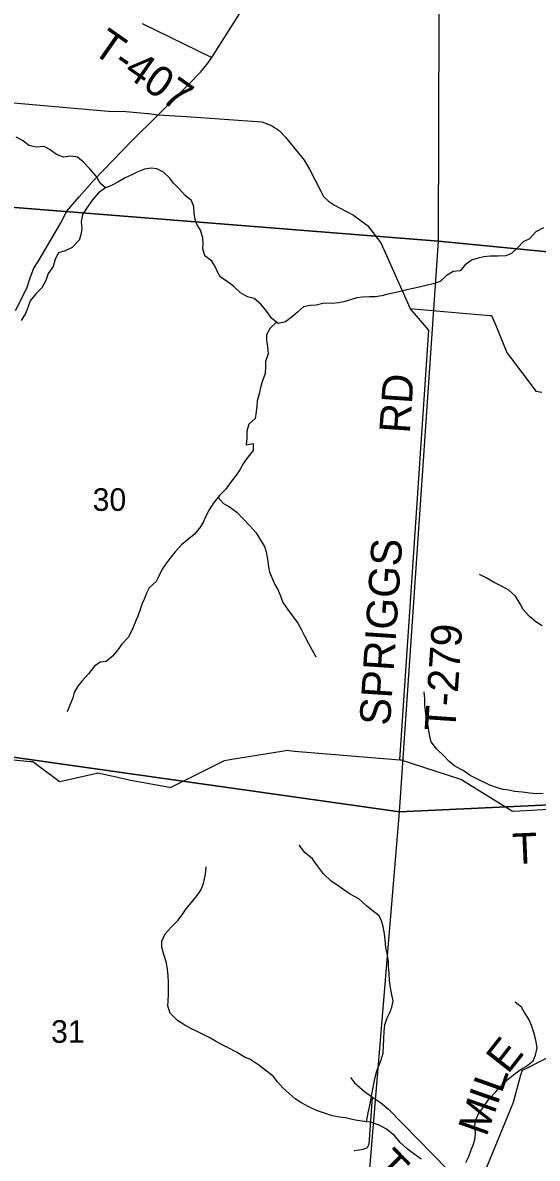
# Model space of a CAD drawing. Extents: x 0 to 42, y 0 to 22.
# Drawn here: x 2.271 to 2.747, y 16.874 to 17.925 of the extents above; entities that cross this region are included whole.
import ezdxf

# ---------------------------------------------------------------- set-up
doc = ezdxf.new("R2010")
doc.units = 0
for name, color, linetype in [('GM_X_County_Road', 7, 'Continuous'), ('GM_X_County_Road_Text', 7, 'Continuous'), ('GM_X_Minor_River', 7, 'Continuous'), ('GM_X_Section', 7, 'Continuous'), ('GM_X_Section_Text', 7, 'Continuous'), ('GM_X_State_Route', 7, 'Continuous'), ('GM_X_Township_Road', 7, 'Continuous'), ('GM_X_Township_Road_Text', 7, 'Continuous'), ('GM_X_Unincorporated', 7, 'Continuous')]:
    doc.layers.add(name, color=color, linetype=linetype)

msp = doc.modelspace()

# ---------------------------------------------------------------- linework, layer by layer
at = {"layer": 'GM_X_County_Road'}
msp.add_lwpolyline([(2.6883, 16.8365), (2.725, 16.926), (2.732, 16.9513), (2.7336, 16.9556), (2.7382, 16.9579), (2.7729, 16.9758)], dxfattribs=at)
at = {"layer": 'GM_X_Minor_River'}
for points in [[(2.3474, 17.7727), (2.3425, 17.777), (2.3387, 17.7833), (2.3329, 17.7902), (2.3268, 17.7964), (2.3214, 17.801), (2.3155, 17.802), (2.3085, 17.8009), (2.3019, 17.8035), (2.2962, 17.8079), (2.2904, 17.8108), (2.2834, 17.8104), (2.2764, 17.8118), (2.2711, 17.8162), (2.2645, 17.8196)], [(2.7294, 17.7176), (2.7234, 17.7119), (2.7179, 17.7095), (2.7109, 17.7093), (2.7035, 17.7093), (2.6976, 17.7086), (2.6925, 17.7075), (2.6863, 17.7056), (2.68, 17.7009), (2.6758, 17.6956), (2.6694, 17.695), (2.6629, 17.6911), (2.6571, 17.6858), (2.6521, 17.6839), (2.6455, 17.6824), (2.6391, 17.6808), (2.6323, 17.6795), (2.6264, 17.6783), (2.6215, 17.6768), (2.615, 17.6754), (2.6086, 17.6741), (2.6033, 17.6726), (2.597, 17.6718), (2.5917, 17.6718), (2.5853, 17.6715), (2.5802, 17.6706), (2.5751, 17.6691), (2.5681, 17.667), (2.5632, 17.6661), (2.5571, 17.6655), (2.5499, 17.6657), (2.5425, 17.6641), (2.5367, 17.6635), (2.5306, 17.6624), (2.5251, 17.6575), (2.5204, 17.6534), (2.5139, 17.6486), (2.5073, 17.647), (2.5013, 17.6517), (2.4966, 17.6582), (2.4911, 17.665), (2.4851, 17.6702), (2.4788, 17.6717), (2.4724, 17.6755), (2.466, 17.6812), (2.4609, 17.6852), (2.4539, 17.69), (2.4511, 17.6947), (2.4488, 17.6999), (2.4458, 17.7046), (2.4394, 17.7096), (2.4374, 17.716), (2.4376, 17.721), (2.4374, 17.7263), (2.4352, 17.7333), (2.4323, 17.7382), (2.4303, 17.7433), (2.4294, 17.7492), (2.429, 17.7549), (2.4268, 17.761), (2.4211, 17.7654), (2.4158, 17.7715), (2.4102, 17.7768), (2.407, 17.7817), (2.4011, 17.7872), (2.3949, 17.7901), (2.3896, 17.7909), (2.3835, 17.7898), (2.3773, 17.7875), (2.371, 17.7843), (2.3655, 17.7819), (2.3587, 17.7777), (2.3523, 17.7743), (2.3474, 17.7727), (2.3409, 17.7681), (2.335, 17.7611), (2.3303, 17.7545), (2.3259, 17.7479), (2.3247, 17.7411), (2.3255, 17.7348), (2.3245, 17.7292), (2.3228, 17.7242), (2.3165, 17.7174), (2.3099, 17.7142), (2.3038, 17.7124), (2.3008, 17.7065), (2.2987, 17.6997), (2.2943, 17.6934), (2.2922, 17.6868), (2.2884, 17.68), (2.2829, 17.6745), (2.2775, 17.6679), (2.2753, 17.6617), (2.2733, 17.6564), (2.2693, 17.6499)], [(2.7529, 17.7357), (2.7457, 17.7319), (2.74, 17.7255), (2.7342, 17.7227), (2.7294, 17.7176)], [(2.5058, 17.6481), (2.4997, 17.6428), (2.4963, 17.6366), (2.4963, 17.6318), (2.4974, 17.6254), (2.4979, 17.6189), (2.4954, 17.6119), (2.4956, 17.607), (2.4952, 17.6008), (2.4927, 17.5939), (2.491, 17.589), (2.4895, 17.5818), (2.4879, 17.5754), (2.4875, 17.5703), (2.4869, 17.5653), (2.4858, 17.5589), (2.4799, 17.5538), (2.4782, 17.5472), (2.4781, 17.5411), (2.4777, 17.5345), (2.4842, 17.5358), (2.4842, 17.5295), (2.479, 17.5231), (2.4752, 17.5178), (2.4718, 17.5114), (2.4684, 17.5065), (2.4632, 17.4999), (2.4587, 17.4936), (2.453, 17.4876), (2.4477, 17.4812), (2.4433, 17.4744), (2.4399, 17.4681), (2.4376, 17.4628), (2.4345, 17.4575), (2.4294, 17.4515), (2.4245, 17.4477), (2.4178, 17.442), (2.4117, 17.4356), (2.4079, 17.4307), (2.4032, 17.4245), (2.3998, 17.4194), (2.3967, 17.4129), (2.3941, 17.408), (2.3876, 17.4024), (2.3853, 17.3974), (2.3834, 17.3925), (2.3813, 17.3876), (2.3794, 17.3823), (2.3773, 17.3761), (2.375, 17.3711), (2.3719, 17.3634), (2.3683, 17.3564), (2.3624, 17.3501), (2.3588, 17.3447), (2.3537, 17.339), (2.3478, 17.3341), (2.3423, 17.3335), (2.3372, 17.3296), (2.3315, 17.3226), (2.3258, 17.3162), (2.3218, 17.3113), (2.3184, 17.3052), (2.3172, 17.3003), (2.3144, 17.2935), (2.3119, 17.2874)], [(2.4517, 17.486), (2.4567, 17.4804), (2.462, 17.4771), (2.4688, 17.4724), (2.4748, 17.4661), (2.4814, 17.4594), (2.4867, 17.4533), (2.4908, 17.4465), (2.4944, 17.4404), (2.4961, 17.4355), (2.4974, 17.4287), (2.4981, 17.4218), (2.4991, 17.4167), (2.5021, 17.4104), (2.5041, 17.4053), (2.5069, 17.4006), (2.5096, 17.3939), (2.5114, 17.3888), (2.5158, 17.3825), (2.5254, 17.3696), (2.5287, 17.3633), (2.5318, 17.3571), (2.5353, 17.3506), (2.5387, 17.3444), (2.5421, 17.3383)], [(2.7516, 17.3672), (2.7459, 17.3709), (2.7399, 17.3758), (2.7341, 17.3823), (2.7314, 17.3874), (2.7271, 17.3944), (2.7207, 17.4001), (2.7141, 17.4038), (2.7071, 17.4072), (2.6999, 17.4116), (2.6937, 17.4146)], [(2.7525, 17.2118), (2.7468, 17.2115), (2.74, 17.2121), (2.7336, 17.2132), (2.7262, 17.2138), (2.7209, 17.2148), (2.7157, 17.2156), (2.7102, 17.2171), (2.7032, 17.2194), (2.69, 17.2261), (2.6851, 17.2284), (2.6785, 17.233), (2.6707, 17.2372), (2.6651, 17.2417), (2.6607, 17.2467), (2.6539, 17.2531), (2.649, 17.2598), (2.6476, 17.2649), (2.6468, 17.2698), (2.6457, 17.2763), (2.6442, 17.2831), (2.6437, 17.2884), (2.6431, 17.2932), (2.6429, 17.2994), (2.6424, 17.3061)], [(2.5891, 16.9078), (2.5905, 16.9163), (2.592, 16.9231), (2.5932, 16.9297), (2.5945, 16.9365), (2.5959, 16.9428), (2.5966, 16.9481), (2.5987, 16.9549), (2.6005, 16.9598), (2.6027, 16.9651), (2.6045, 16.9715), (2.6047, 16.9782), (2.6049, 16.9846), (2.6053, 16.9914), (2.6061, 16.9975), (2.608, 17.0041), (2.6105, 17.009), (2.6124, 17.014), (2.6137, 17.02), (2.6124, 17.0255), (2.6111, 17.032), (2.6102, 17.0384), (2.6099, 17.0458), (2.6093, 17.0513), (2.6093, 17.0562), (2.608, 17.0638), (2.6069, 17.0693), (2.6062, 17.0763), (2.6056, 17.0818), (2.6043, 17.0886), (2.6028, 17.0938), (2.6006, 17.0987), (2.594, 17.1038), (2.5891, 17.1078), (2.5819, 17.1143), (2.5738, 17.1187), (2.568, 17.1227), (2.5614, 17.1273), (2.5563, 17.1307), (2.5491, 17.1374), (2.5435, 17.1448), (2.5391, 17.1512), (2.532, 17.1573), (2.5265, 17.164)], [(2.4057, 17.0254), (2.4055, 17.0303), (2.4057, 17.0367), (2.4052, 17.043), (2.4048, 17.049), (2.4037, 17.0549), (2.4013, 17.0629), (2.3996, 17.0697), (2.3996, 17.0752), (2.4025, 17.082), (2.4082, 17.0881), (2.4143, 17.0943), (2.4184, 17.0994), (2.4219, 17.1049), (2.4268, 17.1109), (2.4323, 17.1173), (2.4357, 17.1223), (2.438, 17.1285), (2.4398, 17.1372), (2.4404, 17.1438)], [(2.6395, 16.8732), (2.6327, 16.8782), (2.6268, 16.8828), (2.6201, 16.8887), (2.6148, 16.8951), (2.6076, 16.901), (2.6014, 16.9043), (2.594, 16.9072), (2.587, 16.9081), (2.5804, 16.9091), (2.5745, 16.9103), (2.5694, 16.9114), (2.564, 16.9122), (2.5572, 16.9134), (2.5502, 16.9157), (2.5428, 16.9183), (2.5356, 16.9216), (2.5283, 16.9258), (2.5228, 16.9292), (2.5175, 16.9342), (2.5119, 16.9389), (2.5066, 16.945), (2.5026, 16.9501), (2.496, 16.9549), (2.4894, 16.9604), (2.4811, 16.9658), (2.476, 16.9677), (2.4687, 16.9724), (2.4609, 16.9764), (2.4553, 16.9791), (2.4492, 16.9826), (2.4434, 16.986), (2.4383, 16.9883), (2.4322, 16.9915), (2.4271, 16.994), (2.4207, 16.9974), (2.4139, 17.0016), (2.4073, 17.0085), (2.4049, 17.0149), (2.4053, 17.02), (2.4057, 17.0254)], [(2.6811, 16.8701), (2.6837, 16.8757), (2.686, 16.8818), (2.6881, 16.8871), (2.6897, 16.8926), (2.6899, 16.8979), (2.6893, 16.9039), (2.6899, 16.9092), (2.6928, 16.9151), (2.6975, 16.9221), (2.7023, 16.9289), (2.7089, 16.9357), (2.7131, 16.9406), (2.7201, 16.9472), (2.7268, 16.9527), (2.7323, 16.9565), (2.7372, 16.9593), (2.7433, 16.9644), (2.7456, 16.9695), (2.7469, 16.9763), (2.7458, 16.9835), (2.7438, 16.9905), (2.7419, 16.997), (2.7393, 17.0029), (2.7353, 17.0091), (2.7325, 17.0141), (2.7266, 17.0186)]]:
    msp.add_lwpolyline(points, dxfattribs=at)
at = {"layer": 'GM_X_Section'}
for points in [[(2.6571, 18.247), (3.1993, 18.2215), (3.155, 17.6744), (2.6558, 17.7233)], [(3.155, 17.6744), (3.1224, 17.2183), (2.6195, 17.1949), (2.6558, 17.7233)], [(2.6195, 17.1949), (3.1224, 17.2183), (3.0346, 16.6849), (2.5809, 16.7311)]]:
    msp.add_lwpolyline(points, close=True, dxfattribs=at)
at = {"layer": 'GM_X_State_Route'}
msp.add_lwpolyline([(2.2639, 17.659), (2.2745, 17.6798), (2.2777, 17.6892), (2.2811, 17.6983), (2.285, 17.7044), (2.3055, 17.7397), (2.3116, 17.751), (2.3229, 17.7643), (2.3367, 17.7799), (2.3715, 17.8159), (2.3962, 17.8401), (2.4235, 17.8676), (2.4353, 17.8798), (2.4412, 17.8868), (2.4458, 17.8934), (2.4772, 17.9429)], dxfattribs=at)
at = {"layer": 'GM_X_Township_Road'}
msp.add_line((2.3814, 17.9248), (2.4458, 17.8934), dxfattribs=at)
for points in [[(2.1, 17.8051), (2.1458, 17.824), (2.1789, 17.8366), (2.2111, 17.8523), (2.2171, 17.8548), (2.2235, 17.8548), (2.3498, 17.8437), (2.3661, 17.8432), (2.3864, 17.8415)], [(2.3864, 17.8415), (2.3874, 17.8414), (2.3962, 17.8401), (2.4224, 17.8385), (2.492, 17.8337), (2.5009, 17.8303), (2.5084, 17.8254), (2.514, 17.8196), (2.5313, 17.7982), (2.5362, 17.7899), (2.5466, 17.7696), (2.5493, 17.7647), (2.5537, 17.7603), (2.5593, 17.7567), (2.5771, 17.7474), (2.5899, 17.7376), (2.6022, 17.7217), (2.6295, 17.6609), (2.6393, 17.66), (2.7033, 17.6545), (2.7048, 17.6544), (2.708, 17.6467), (2.7175, 17.6238), (2.7192, 17.6196), (2.7224, 17.6154), (2.7432, 17.5877), (2.7458, 17.5843), (2.7513, 17.5834)], [(2.6199, 17.2429), (2.6466, 17.6408), (2.6295, 17.6609)], [(2.2243, 17.2466), (2.2779, 17.2416), (2.2801, 17.2413), (2.2862, 17.2368), (2.3018, 17.225), (2.3046, 17.2229), (2.3107, 17.2243), (2.3394, 17.2307), (2.3402, 17.2309), (2.349, 17.229), (2.3681, 17.2248), (2.3704, 17.2243), (2.3777, 17.2229), (2.4066, 17.2176), (2.4074, 17.2174), (2.4154, 17.2214), (2.4549, 17.2412), (2.4575, 17.2425), (2.4642, 17.2436), (2.5126, 17.2514), (2.5148, 17.2518), (2.5223, 17.2511), (2.6199, 17.2429), (2.6208, 17.2429), (2.6293, 17.2401), (2.6759, 17.2251), (2.6769, 17.2248), (2.6843, 17.2202), (2.7218, 17.197), (2.7243, 17.1954), (2.7311, 17.1958), (2.8484, 17.2027)], [(2.5741, 16.9489), (2.5778, 16.944), (2.587, 16.9358), (2.5944, 16.9307), (2.6021, 16.9257), (2.6093, 16.9197), (2.6776, 16.8498), (2.6883, 16.8365)], [(2.5775, 16.8814), (2.5821, 16.882), (2.5858, 16.8825), (2.5899, 16.884), (2.5914, 16.8871), (2.5944, 16.9307)]]:
    msp.add_lwpolyline(points, dxfattribs=at)
at = {"layer": 'GM_X_Unincorporated'}
for points in [[(2.1, 17.9306), (2.1, 17.7672), (2.6558, 17.7233), (2.6571, 18.247), (2.1298, 18.3017)], [(2.1, 17.7672), (2.1, 17.2683), (2.6195, 17.1949), (2.6558, 17.7233)], [(2.1, 17.2683), (2.1, 16.7781), (2.5127, 16.7381), (2.5809, 16.7311), (2.6195, 17.1949)]]:
    msp.add_lwpolyline(points, close=True, dxfattribs=at)

# ---------------------------------------------------------------- texts
at = {"layer": 'GM_X_County_Road_Text'}
for s, rotation, p in [('E', 51.804, (2.72, 16.9513)), ('L', 70.4768, (2.7141, 16.9334)), ('I', 70.6431, (2.7102, 16.9224)), ('M', 70.6422, (2.7, 16.8933))]:
    msp.add_text(s, height=0.0284, rotation=rotation, dxfattribs=at).set_placement(p)
at = {"layer": 'GM_X_Section_Text'}
for s, p in [('30', (2.3354, 17.4735)), ('31', (2.2969, 16.981))]:
    msp.add_text(s, height=0.02093, rotation=0, dxfattribs=at).set_placement(p)
at = {"layer": 'GM_X_Township_Road_Text'}
for s, height, rotation, p in [('T-407', 0.02841, 325.0239, (2.3337, 17.8984)), ('RD', 0.02841, 86.0533, (2.6291, 17.5447)), ('SPRIGGS', 0.02841, 86.164, (2.6107, 17.2742)), ('T-279', 0.02841, 86.0741, (2.6711, 17.2689)), ('T', 0.0284, 2.4778, (2.7247, 17.1463)), ('T', 0.0284, 314.3386, (2.5939, 16.8657))]:
    msp.add_text(s, height=height, rotation=rotation, dxfattribs=at).set_placement(p)

doc.saveas('drawing.dxf')
